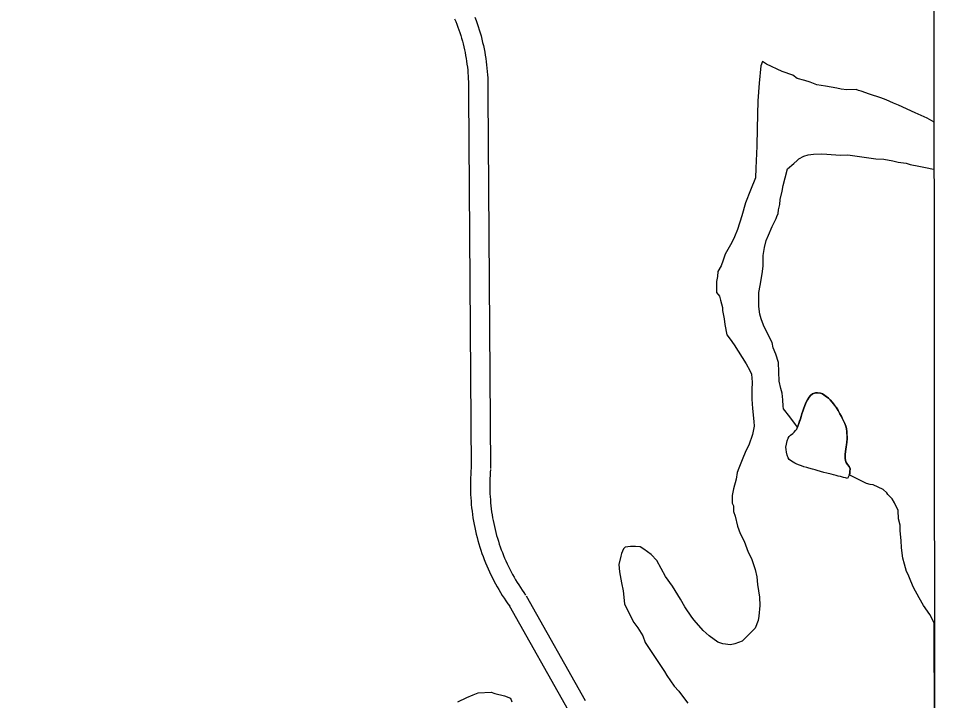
# Model space of a CAD drawing. Extents: x 3263578 to 3301413, y 764927 to 798602.
# Drawn here: x 3297763 to 3299180, y 776795 to 777851 of the extents above; entities that cross this region are included whole.
import ezdxf

# ---------------------------------------------------------------- set-up
doc = ezdxf.new("R2010")
doc.units = 0
for name, color, linetype in [('V-GRID-FRAM', 7, 'Continuous'), ('V-ROAD-CNTR', 7, 'Continuous'), ('V-SITE-VEGE', 7, 'Continuous'), ('V-TOPO-SHOR', 7, 'Continuous')]:
    doc.layers.add(name, color=color, linetype=linetype)

msp = doc.modelspace()

# ---------------------------------------------------------------- linework, layer by layer
at = {"layer": 'V-GRID-FRAM'}
msp.add_lwpolyline([(3267734.9, 794015.5), (3299171.2, 794017.8), (3299180.4, 775831.7), (3267728.3, 775829.4), (3267734.9, 794015.5)], dxfattribs=at)
at = {"layer": 'V-ROAD-CNTR'}
for points in [[(3298469.2, 777852.6), (3298471, 777847.8), (3298472.7, 777843), (3298474.3, 777838.2), (3298475.8, 777833.4), (3298477.3, 777828.5), (3298478.6, 777823.7), (3298479.9, 777818.7), (3298481.1, 777813.8), (3298482.2, 777808.9), (3298483.3, 777803.9), (3298484.2, 777798.9), (3298485.1, 777793.9), (3298485.9, 777788.9), (3298486.6, 777783.9), (3298487.2, 777778.9), (3298487.7, 777773.8), (3298488.2, 777768.8), (3298488.6, 777763.7), (3298488.9, 777758.7), (3298489.1, 777753.6), (3298489.2, 777748.5), (3298489.2, 777743.4), (3298489.2, 777738.4), (3298489, 777733.4), (3298489, 777732.8)], [(3298437.7, 777850.5), (3298439.5, 777846.2), (3298441.2, 777841.9), (3298442.8, 777837.6), (3298444.3, 777833.3), (3298445.7, 777829), (3298447.1, 777824.6), (3298448.4, 777820.2), (3298449.7, 777815.8), (3298450.8, 777811.4), (3298451.9, 777807), (3298452.9, 777802.5), (3298453.8, 777798), (3298454.7, 777793.5), (3298455.5, 777789), (3298456.2, 777784.5), (3298456.8, 777780), (3298457.4, 777775.4), (3298457.9, 777770.9), (3298458.3, 777766.3), (3298458.6, 777761.8), (3298458.9, 777757.2), (3298459.1, 777752.6), (3298459.2, 777748.1), (3298459.2, 777743.5), (3298459.2, 777738.9), (3298459.1, 777734.3), (3298459, 777733.8)], [(3298459, 777733.2), (3298463.2, 777154)], [(3298489, 777733.4), (3298493.2, 777154.2)], [(3298463.3, 777155.3), (3298462.9, 777150.2), (3298462.6, 777145.1), (3298462.3, 777139.9), (3298462.2, 777134.7), (3298462.1, 777129.6), (3298462.1, 777124.4), (3298462.2, 777119.2), (3298462.4, 777114.1), (3298462.7, 777108.9), (3298463.1, 777103.7), (3298463.5, 777098.6), (3298464, 777093.5), (3298464.6, 777088.3), (3298465.3, 777083.2), (3298466.1, 777078.1), (3298467, 777073), (3298467.9, 777067.9), (3298468.9, 777062.8), (3298470, 777057.8), (3298471.2, 777052.7), (3298472.5, 777047.7), (3298473.8, 777042.7), (3298475.3, 777037.8), (3298476.8, 777032.8), (3298478.4, 777027.9), (3298480, 777023), (3298481.8, 777018.2), (3298483.6, 777013.3), (3298485.5, 777008.5), (3298487.5, 777003.7), (3298489.6, 776999), (3298491.7, 776994.3), (3298493.9, 776989.6), (3298496.2, 776985), (3298498.6, 776980.4), (3298501, 776975.8), (3298503.5, 776971.3), (3298506.1, 776966.8), (3298508.8, 776962.4), (3298511.5, 776958), (3298514.3, 776953.7), (3298517.2, 776949.4), (3298520.1, 776945.1), (3298523.1, 776941)], [(3298493.2, 777153), (3298492.8, 777148.2), (3298492.5, 777143.5), (3298492.3, 777138.8), (3298492.2, 777134.1), (3298492.1, 777129.5), (3298492.1, 777124.8), (3298492.2, 777120.1), (3298492.4, 777115.4), (3298492.7, 777110.7), (3298493, 777106.1), (3298493.4, 777101.4), (3298493.9, 777096.7), (3298494.4, 777092.1), (3298495, 777087.4), (3298495.7, 777082.8), (3298496.5, 777078.2), (3298497.4, 777073.6), (3298498.3, 777069), (3298499.3, 777064.4), (3298500.4, 777059.9), (3298501.5, 777055.3), (3298502.7, 777050.8), (3298504, 777046.3), (3298505.4, 777041.8), (3298506.8, 777037.4), (3298508.4, 777032.9), (3298509.9, 777028.5), (3298511.6, 777024.2), (3298513.3, 777019.8), (3298515.1, 777015.5), (3298517, 777011.2), (3298518.9, 777006.9), (3298520.9, 777002.7), (3298523, 776998.5), (3298525.2, 776994.3), (3298527.4, 776990.2), (3298529.6, 776986.1), (3298532, 776982), (3298534.4, 776978), (3298536.9, 776974.1), (3298539.4, 776970.1), (3298542, 776966.2), (3298544.7, 776962.4), (3298547.5, 776958.5)], [(3298548.3, 776957.1), (3298639.8, 776795.3)], [(3298522.2, 776942.4), (3298613.6, 776780.5)]]:
    msp.add_lwpolyline(points, dxfattribs=at)
at = {"layer": 'V-SITE-VEGE'}
for p, q in [((3298914.2, 777784.4), (3298911.7, 777777.5)), ((3298920.3, 777780.2), (3298914.2, 777784.4)), ((3298944.5, 777768.7), (3298920.3, 777780.2)), ((3298911.7, 777777.5), (3298908.8, 777750.9)), ((3298960.8, 777763), (3298944.5, 777768.7)), ((3298967.8, 777758), (3298960.8, 777763)), ((3298979.8, 777754.8), (3298967.8, 777758)), ((3298987.6, 777752.4), (3298979.8, 777754.8)), ((3298998, 777748.3), (3298987.6, 777752.4)), ((3298908.8, 777750.9), (3298906.8, 777723.4)), ((3299011.7, 777746), (3298998, 777748.3)), ((3299028.9, 777742.9), (3299011.7, 777746)), ((3299035.8, 777741.3), (3299028.9, 777742.9)), ((3299044.4, 777740.6), (3299035.8, 777741.3)), ((3299058.9, 777740.9), (3299044.4, 777740.6)), ((3299062.4, 777739.2), (3299058.9, 777740.9)), ((3299066.7, 777738.5), (3299062.4, 777739.2)), ((3299079.6, 777733.6), (3299066.7, 777738.5)), ((3298906.8, 777723.4), (3298905.9, 777680.6)), ((3299096.9, 777727.9), (3299079.6, 777733.6)), ((3299105.5, 777724.7), (3299096.9, 777727.9)), ((3299116.7, 777719.7), (3299105.5, 777724.7)), ((3299124.5, 777716.4), (3299116.7, 777719.7)), ((3299150.4, 777704.9), (3299124.5, 777716.4)), ((3299168.6, 777696.7), (3299150.4, 777704.9)), ((3299179.5, 777690.3), (3299168.6, 777696.7)), ((3299179.5, 777617.3), (3299179.5, 777690.3)), ((3298905.9, 777680.6), (3298905.5, 777653.2)), ((3298905.5, 777653.2), (3298903.6, 777618.9)), ((3298977.9, 777637.5), (3298984.7, 777640)), ((3298984.7, 777640), (3298993.1, 777641)), ((3298993.1, 777641), (3299006.1, 777641.5)), ((3299006.1, 777641.5), (3299013.7, 777641)), ((3299013.7, 777641), (3299034.4, 777639.4)), ((3299034.4, 777639.4), (3299045.9, 777639.8)), ((3299045.9, 777639.8), (3299089.6, 777633.6)), ((3298952.6, 777618.3), (3298962.3, 777626.3)), ((3298962.3, 777626.3), (3298967.5, 777631)), ((3298967.5, 777631), (3298970.4, 777633.4)), ((3298970.4, 777633.4), (3298977.9, 777637.5)), ((3299089.6, 777633.6), (3299101.9, 777633.2)), ((3299101.9, 777633.2), (3299115.7, 777630.6)), ((3299115.7, 777630.6), (3299124.2, 777628.6)), ((3299124.2, 777628.6), (3299136.5, 777626.7)), ((3299136.5, 777626.7), (3299142.6, 777624.7)), ((3299142.6, 777624.7), (3299155.7, 777622)), ((3298903.6, 777618.9), (3298903, 777604.3)), ((3298949.2, 777604.4), (3298952.6, 777618.3)), ((3299155.7, 777622), (3299166.5, 777620.1)), ((3299166.5, 777620.1), (3299178.8, 777617.5)), ((3299178.8, 777617.5), (3299179.5, 777617.3)), ((3298903, 777604.3), (3298895.7, 777585.3)), ((3298945.8, 777592.1), (3298949.2, 777604.4)), ((3298895.7, 777585.3), (3298887.5, 777565.4)), ((3298941.2, 777570.5), (3298944.6, 777583.6)), ((3298944.6, 777583.6), (3298945.8, 777592.1)), ((3298940.7, 777562.9), (3298941.2, 777570.5)), ((3298887.5, 777565.4), (3298881.9, 777545.6)), ((3298938.1, 777549), (3298938.7, 777554.4)), ((3298938.7, 777554.4), (3298940.7, 777562.9)), ((3298881.9, 777545.6), (3298875.4, 777524.1)), ((3298928.9, 777528.9), (3298935.3, 777541.3)), ((3298935.3, 777541.3), (3298936, 777544.4)), ((3298936, 777544.4), (3298938.1, 777549)), ((3298923.2, 777515.7), (3298928.9, 777528.9)), ((3298870.5, 777512.9), (3298866.4, 777504.2)), ((3298875.4, 777524.1), (3298870.5, 777512.9)), ((3298919.6, 777507.2), (3298923.2, 777515.7)), ((3298866.4, 777504.2), (3298856.5, 777486)), ((3298915.1, 777484.1), (3298917, 777496.4)), ((3298917, 777496.4), (3298919.6, 777507.2)), ((3298856.5, 777486), (3298853.2, 777476.6)), ((3298914.9, 777467.3), (3298915.1, 777484.1)), ((3298853.2, 777476.6), (3298850, 777467.9)), ((3298845, 777459.3), (3298844.3, 777451.5)), ((3298850, 777467.9), (3298845, 777459.3)), ((3298910.5, 777437.3), (3298913.7, 777455.8)), ((3298913.7, 777455.8), (3298914.9, 777467.3)), ((3298844.3, 777451.5), (3298842.7, 777443.8)), ((3298842.7, 777443.8), (3298843, 777426.7)), ((3298843, 777426.7), (3298847.4, 777420.8)), ((3298908.3, 777413.6), (3298908.6, 777426.6)), ((3298908.6, 777426.6), (3298910.5, 777437.3)), ((3298847.4, 777420.8), (3298849.3, 777414.8)), ((3298849.3, 777414.8), (3298852, 777403.7)), ((3298908.5, 777405.2), (3298908.3, 777413.6)), ((3298852, 777403.7), (3298852.1, 777398.6)), ((3298852.1, 777398.6), (3298855, 777385.8)), ((3298909.7, 777393), (3298908.5, 777405.2)), ((3298855, 777385.8), (3298856, 777377.2)), ((3298912.2, 777386.2), (3298909.7, 777393)), ((3298915.6, 777376.4), (3298912.2, 777386.2)), ((3298856, 777377.2), (3298858.9, 777361)), ((3298923.8, 777359.1), (3298915.6, 777376.4)), ((3298858.9, 777361), (3298864.1, 777354.3)), ((3298928.8, 777349.3), (3298923.8, 777359.1)), ((3298864.1, 777354.3), (3298870.3, 777345.8)), ((3298870.3, 777345.8), (3298882.6, 777326.3)), ((3298930.6, 777341), (3298928.8, 777349.3)), ((3298934.7, 777331.2), (3298930.6, 777341)), ((3298882.6, 777326.3), (3298888.8, 777316.2)), ((3298939, 777318.3), (3298934.7, 777331.2)), ((3298888.8, 777316.2), (3298894.2, 777306)), ((3298939.9, 777289.3), (3298939, 777318.3)), ((3298894.2, 777306), (3298896.9, 777300.1)), ((3298896.9, 777300.1), (3298897.9, 777288.1)), ((3298897.9, 777288.1), (3298897.3, 777276.1)), ((3298942.6, 777277.9), (3298939.9, 777289.3)), ((3298897.3, 777276.1), (3298897.6, 777261.5)), ((3298944.4, 777271.1), (3298942.6, 777277.9)), ((3298945.5, 777260.5), (3298944.4, 777271.1)), ((3298991.5, 777269.7), (3298988.3, 777267.1)), ((3298995.9, 777271.2), (3298991.5, 777269.7)), ((3298999.2, 777271.6), (3298995.9, 777271.2)), ((3299003.6, 777271.1), (3298999.2, 777271.6)), ((3299006.9, 777269.8), (3299003.6, 777271.1)), ((3299016.1, 777263.1), (3299006.9, 777269.8)), ((3298897.6, 777261.5), (3298898.7, 777247)), ((3298945.8, 777250.6), (3298945.5, 777260.5)), ((3298981.7, 777257.1), (3298979.4, 777251.7)), ((3298983.8, 777260.6), (3298981.7, 777257.1)), ((3298986.3, 777264.5), (3298983.8, 777260.6)), ((3298988.3, 777267.1), (3298986.3, 777264.5)), ((3299019, 777260.5), (3299016.1, 777263.1)), ((3299022, 777256.9), (3299019, 777260.5)), ((3299027.9, 777249), (3299022, 777256.9)), ((3298898.7, 777247), (3298900.8, 777227.3)), ((3298946.7, 777246.8), (3298945.8, 777250.6)), ((3298956.3, 777234.1), (3298946.7, 777246.8)), ((3298979.4, 777251.7), (3298975, 777238.8)), ((3299030.9, 777243.9), (3299027.9, 777249)), ((3299033.5, 777239), (3299030.9, 777243.9)), ((3298900.8, 777227.3), (3298901, 777219.6)), ((3298965.1, 777222.2), (3298956.3, 777234.1)), ((3298972.6, 777231), (3298970.1, 777224.2)), ((3298973.7, 777235), (3298972.6, 777231)), ((3298975, 777238.8), (3298973.7, 777235)), ((3299036.2, 777234.8), (3299033.5, 777239)), ((3299041.4, 777223.8), (3299036.2, 777234.8)), ((3298901, 777219.6), (3298898.6, 777206.7)), ((3298968.3, 777218.4), (3298965.1, 777222.2)), ((3298968.8, 777219.6), (3298968.3, 777218.4)), ((3298970.1, 777224.2), (3298968.8, 777219.6)), ((3299042.9, 777219.7), (3299041.4, 777223.8)), ((3299043.9, 777216), (3299042.9, 777219.7)), ((3299044.4, 777211.3), (3299043.9, 777216)), ((3298898.6, 777206.7), (3298892.9, 777190.3)), ((3299044.9, 777203.4), (3299044.4, 777211.3)), ((3299044.7, 777195.3), (3299044.9, 777200.2)), ((3299044.9, 777200.2), (3299044.9, 777203.4)), ((3298892.9, 777190.3), (3298888.8, 777182.5)), ((3299043.2, 777184.3), (3299043.4, 777188)), ((3299043.4, 777188), (3299044.1, 777191.1)), ((3299044.1, 777191.1), (3299044.7, 777195.3)), ((3298884.7, 777173), (3298877.3, 777154.9)), ((3298888.8, 777182.5), (3298884.7, 777173)), ((3299042.1, 777176.6), (3299043.2, 777184.3)), ((3299042.1, 777173.5), (3299042.1, 777176.6)), ((3299042.1, 777170.3), (3299042.1, 777173.5)), ((3299042.6, 777166.9), (3299042.1, 777170.3)), ((3299043.7, 777163.4), (3299042.6, 777166.9)), ((3299045.7, 777160.5), (3299043.7, 777163.4)), ((3299048.4, 777157.4), (3299045.7, 777160.5)), ((3299049.6, 777153.9), (3299048.4, 777157.4)), ((3298874.9, 777148), (3298873.4, 777137.7)), ((3298877.3, 777154.9), (3298874.9, 777148)), ((3299048.3, 777144.7), (3299049, 777146.3)), ((3299075.1, 777131.1), (3299048.3, 777144.7)), ((3299049, 777146.3), (3299049.1, 777149.6)), ((3299049.1, 777149.6), (3299049.6, 777153.9)), ((3298873.4, 777137.7), (3298869.4, 777123.1)), ((3299080.5, 777129.8), (3299075.1, 777131.1)), ((3299085.1, 777129.1), (3299080.5, 777129.8)), ((3299100.6, 777122), (3299085.1, 777129.1)), ((3298869.4, 777123.1), (3298867, 777112.7)), ((3299106.2, 777116.9), (3299100.6, 777122)), ((3299107.8, 777113.9), (3299106.2, 777116.9)), ((3299114.9, 777107.2), (3299107.8, 777113.9)), ((3298867, 777112.7), (3298867.2, 777100.8)), ((3298867.2, 777100.8), (3298869, 777096.5)), ((3299118.2, 777101.2), (3299114.9, 777107.2)), ((3299123.9, 777089.2), (3299118.2, 777101.2)), ((3298869, 777096.5), (3298869.2, 777087.9)), ((3298869.2, 777087.9), (3298871.9, 777080.3)), ((3299124.3, 777076.2), (3299123.9, 777089.2)), ((3298871.9, 777080.3), (3298875.6, 777064.9)), ((3299127, 777066.4), (3299124.3, 777076.2)), ((3298875.6, 777064.9), (3298879.3, 777053.9)), ((3299127.2, 777058), (3299127, 777066.4)), ((3299128.5, 777042.7), (3299127.2, 777058)), ((3298879.3, 777053.9), (3298885.5, 777042)), ((3299128.9, 777031.3), (3299128.5, 777042.7)), ((3298699, 777029.9), (3298695.7, 777023)), ((3298701.5, 777032.5), (3298699, 777029.9)), ((3298710, 777033.5), (3298701.5, 777032.5)), ((3298717.7, 777033.7), (3298710, 777033.5)), ((3298724.6, 777032.9), (3298717.7, 777033.7)), ((3298730.7, 777029.6), (3298724.6, 777032.9)), ((3298742, 777021.3), (3298730.7, 777029.6)), ((3298885.5, 777042), (3298891.8, 777025)), ((3299131, 777015.3), (3299128.9, 777031.3)), ((3298694.9, 777018.7), (3298691.7, 777005.8)), ((3298695.7, 777023), (3298694.9, 777018.7)), ((3298750.7, 777012), (3298742, 777021.3)), ((3298891.8, 777025), (3298897.1, 777014.8)), ((3298897.1, 777014.8), (3298902.6, 776997.8)), ((3299133.6, 777006.2), (3299131, 777015.3)), ((3298691.7, 777005.8), (3298692.8, 776994.6)), ((3298764, 776987.4), (3298750.7, 777012)), ((3299137, 776994.9), (3299133.6, 777006.2)), ((3298692.8, 776994.6), (3298695.7, 776977.6)), ((3298774.6, 776972.2), (3298764, 776987.4)), ((3298902.6, 776997.8), (3298905.4, 776986.7)), ((3298905.4, 776986.7), (3298906.5, 776974.7)), ((3299139.4, 776990.4), (3299137, 776994.9)), ((3299143.6, 776979.8), (3299139.4, 776990.4)), ((3298695.7, 776977.6), (3298698.5, 776964.8)), ((3298787, 776951.9), (3298774.6, 776972.2)), ((3298906.5, 776974.7), (3298909.4, 776955.1)), ((3299147.8, 776970), (3299143.6, 776979.8)), ((3298698.5, 776964.8), (3298700.6, 776945.1)), ((3299156.7, 776954.3), (3299147.8, 776970)), ((3298700.6, 776945.1), (3298706, 776933.2)), ((3298794.1, 776940), (3298787, 776951.9)), ((3298909.4, 776955.1), (3298909.7, 776942.2)), ((3299163.2, 776942.3), (3299156.7, 776954.3)), ((3298706, 776933.2), (3298714.8, 776916.2)), ((3298804.6, 776924), (3298794.1, 776940)), ((3298909.7, 776942.2), (3298908.3, 776925.9)), ((3299172.9, 776928.1), (3299163.2, 776942.3)), ((3298714.8, 776916.2), (3298721, 776907.8)), ((3298808.2, 776919.7), (3298804.6, 776924)), ((3298822.2, 776903.7), (3298808.2, 776919.7)), ((3298907.5, 776919.1), (3298902.6, 776907)), ((3298908.3, 776925.9), (3298907.5, 776919.1)), ((3299179.4, 776915.3), (3299172.9, 776928.1)), ((3299179.9, 776914.5), (3299179.4, 776915.3)), ((3298721, 776907.8), (3298729, 776895.1)), ((3298831.7, 776895.3), (3298822.2, 776903.7)), ((3298896.7, 776900.9), (3298887.5, 776892.1)), ((3298902.6, 776907), (3298896.7, 776900.9)), ((3299180.3, 776116.6), (3299179.9, 776914.5)), ((3298729, 776895.1), (3298732.6, 776884.9)), ((3298844.8, 776885.3), (3298831.7, 776895.3)), ((3298882.4, 776886.9), (3298871.4, 776883.2)), ((3298887.5, 776892.1), (3298882.4, 776886.9)), ((3298732.6, 776884.9), (3298750.2, 776858.7)), ((3298852.5, 776882.9), (3298844.8, 776885.3)), ((3298864.6, 776881.4), (3298852.5, 776882.9)), ((3298871.4, 776883.2), (3298864.6, 776881.4)), ((3298750.2, 776858.7), (3298762.6, 776840.1)), ((3298762.6, 776840.1), (3298766.1, 776834.1)), ((3298766.1, 776834.1), (3298777.6, 776817.2)), ((3298777.6, 776817.2), (3298784.6, 776809.6)), ((3298784.6, 776809.6), (3298793.3, 776797.8)), ((3298793.3, 776797.8), (3298798.6, 776791.1))]:
    msp.add_line(p, q, dxfattribs=at)
msp.add_lwpolyline([(3298442.6, 776793.3), (3298456.4, 776799.7), (3298466.2, 776804.1), (3298474.1, 776807.3), (3298494, 776808), (3298500, 776806.2), (3298515.1, 776802.7), (3298524.2, 776799), (3298526.4, 776793.1)], dxfattribs=at)
at = {"layer": 'V-TOPO-SHOR'}
msp.add_lwpolyline([(3299045.5, 777138.9), (3299042.6, 777139.7), (3299039.3, 777140.4), (3299034.6, 777141.7), (3299031.1, 777142.6), (3299028.2, 777143.4), (3299023.7, 777144.5), (3299020.2, 777145.4), (3299013.7, 777147.1), (3299008.9, 777148.3), (3299003.7, 777149.8), (3298998.4, 777151.2), (3298995.5, 777152), (3298991.2, 777153.2), (3298985.5, 777154.9), (3298982.6, 777155.7), (3298978, 777157.1), (3298974.3, 777158.5), (3298971.2, 777159.6), (3298967.4, 777161.1), (3298964, 777162.8), (3298961.3, 777164.3), (3298958.7, 777165.8), (3298955.5, 777168.2), (3298953.7, 777170.6), (3298952.2, 777174.9), (3298951.1, 777179.7), (3298950.6, 777183.6), (3298950.4, 777187.3), (3298951, 777192.1), (3298952.2, 777196.9), (3298953.9, 777201.1), (3298955.3, 777203.7), (3298957.6, 777206.1), (3298960.8, 777208.4), (3298962.9, 777210.6), (3298965.2, 777213), (3298967.1, 777215.4), (3298968.8, 777219.6), (3298970.1, 777224.2), (3298971.5, 777228), (3298972.6, 777231), (3298973.7, 777235), (3298975, 777238.8), (3298976.4, 777242.8), (3298978, 777247.6), (3298979.4, 777251.7), (3298981.7, 777257.1), (3298983.8, 777260.6), (3298986.3, 777264.5), (3298988.3, 777267.1), (3298991.5, 777269.7), (3298995.9, 777271.2), (3298999.2, 777271.6), (3299003.6, 777271.1), (3299006.9, 777269.8), (3299010.9, 777267), (3299016.1, 777263.1), (3299019, 777260.5), (3299022, 777256.9), (3299024, 777254.2), (3299026.1, 777251.5), (3299027.9, 777249), (3299030.9, 777243.9), (3299033.5, 777239), (3299036.2, 777234.8), (3299038.6, 777229.8), (3299041.4, 777223.8), (3299042.9, 777219.7), (3299043.9, 777216), (3299044.4, 777211.3), (3299044.6, 777207.5), (3299044.9, 777203.4), (3299044.9, 777200.2), (3299044.7, 777195.3), (3299044.1, 777191.1), (3299043.4, 777188), (3299043.2, 777184.3), (3299042.7, 777180.1), (3299042.1, 777176.6), (3299042.1, 777173.5), (3299042.1, 777170.3), (3299042.6, 777166.9), (3299043.7, 777163.4), (3299045.7, 777160.5), (3299048.4, 777157.4), (3299049.6, 777153.9), (3299049.1, 777149.6), (3299049, 777146.3), (3299045.5, 777138.9)], dxfattribs=at)

doc.saveas('drawing.dxf')
